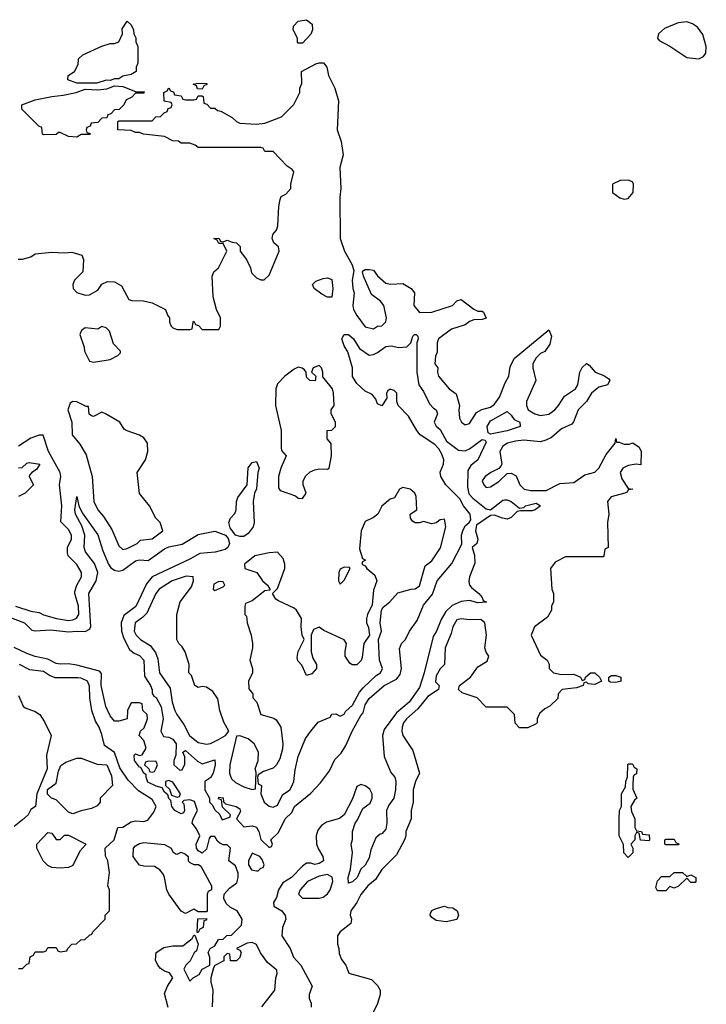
# Model space of a CAD drawing. Header units: inches. Extents: x 2601682 to 2755810, y 449311 to 584050.
# Tile 278 of 505: x 2676396 to 2679684, y 463862 to 468578. Entities that reach past the tile are written whole.
import ezdxf

# ---------------------------------------------------------------- set-up
doc = ezdxf.new("R2010")
doc.units = ezdxf.units.IN
doc.header["$MEASUREMENT"] = 0
doc.layers.add('C6476', color=7, linetype='Continuous')

msp = doc.modelspace()

# ---------------------------------------------------------------- linework, layer by layer
at = {"layer": 'C6476', "color": 2}
for points, elevation in [([(2676830, 468286), (2676810, 468288), (2676765.4, 468274.6), (2676670, 468274), (2676626, 468290), (2676628, 468310), (2676658, 468330), (2676676.4, 468363.6), (2676678, 468390), (2676698, 468410), (2676790, 468451), (2676830, 468464.7), (2676850, 468464.7), (2676870, 468472), (2676888.7, 468510), (2676886.3, 468533.7), (2676910, 468571.3), (2676930, 468554), (2676941, 468530), (2676942, 468510), (2676951.6, 468491.6), (2676952.7, 468472.7), (2676962, 468450), (2676962, 468370), (2676954, 468350), (2676954, 468330), (2676930, 468315.3), (2676890, 468308), (2676870, 468295.3), (2676850, 468295.3)], 6), ([(2677730, 468466), (2677726, 468470), (2677726, 468490), (2677706, 468530), (2677707.3, 468547.3), (2677730, 468571), (2677770, 468578), (2677796.3, 468556.3), (2677798.8, 468530), (2677790.9, 468509.1), (2677750, 468466)], 6), ([(2679590, 468568.2), (2679550, 468563), (2679483.7, 468536.3), (2679454.8, 468510), (2679451, 468490), (2679458.8, 468478.8), (2679510, 468450.5), (2679590, 468396.3), (2679649, 468391), (2679670, 468402), (2679682, 468418), (2679684, 468450), (2679667.2, 468507.2), (2679641.7, 468541.7), (2679618.5, 468558.5)], 10), ([(2676670, 468015.3), (2676630, 468018), (2676590, 468038), (2676582, 468038), (2676570, 468028), (2676510, 468026), (2676506, 468030), (2676502, 468062), (2676487.3, 468067.3), (2676406, 468150), (2676406, 468170), (2676470, 468194.8), (2676549.4, 468210.6), (2676604.1, 468215.9), (2676666, 468230), (2676710, 468246), (2676770, 468242.8), (2676812.9, 468247.1), (2676850, 468262), (2676890, 468258), (2676950, 468234), (2676992.7, 468232.7), (2676990, 468226), (2676950, 468226), (2676932.7, 468207.3), (2676905.4, 468194.6), (2676894, 468170), (2676872.7, 468147.3), (2676850, 468146), (2676832.7, 468127.3), (2676818, 468122), (2676812.7, 468107.3), (2676790, 468106), (2676770, 468086), (2676738, 468082), (2676732.7, 468067.3), (2676718, 468062), (2676714, 468050), (2676718, 468038), (2676732.7, 468032.7), (2676730, 468028), (2676690, 468028)], 6), ([(2677270, 468246), (2677247.3, 468247.3), (2677242, 468262), (2677226, 468270), (2677250, 468274), (2677292.7, 468272.7), (2677292.7, 468267.3), (2677278, 468262)], 6), ([(2679310, 467809), (2679271.6, 467808.4), (2679234, 467790), (2679234, 467750), (2679270, 467724.7), (2679290, 467718), (2679310, 467722), (2679333.2, 467750), (2679336, 467790), (2679330, 467802)], 10), ([(2677890, 467248.7), (2677870, 467249), (2677843.2, 467263.2), (2677806, 467290), (2677798, 467310), (2677814.6, 467325.4), (2677850, 467338), (2677870, 467342), (2677890, 467334), (2677896, 467290)], 2), ([(2676790, 467108.7), (2676770, 467095.3), (2676710, 467102), (2676692, 467090), (2676684.7, 467070), (2676704.7, 467010), (2676706, 466990), (2676730, 466942), (2676750, 466938), (2676810, 466947.7), (2676830, 466951.3), (2676866, 466970), (2676878, 466982), (2676878, 466990), (2676845.2, 467025.2), (2676825.6, 467085.6), (2676810, 467102)], 6), ([(2677830, 466922), (2677802, 466910), (2677794, 466890), (2677814, 466870), (2677811.6, 466848.4), (2677786, 466850), (2677770, 466866), (2677768, 466890), (2677760.4, 466900.4), (2677748.9, 466908.9), (2677730, 466914), (2677710, 466904), (2677666, 466870), (2677630, 466834), (2677623, 466810), (2677620.5, 466730), (2677647.7, 466610), (2677647.7, 466527.7), (2677650, 466514), (2677672, 466490), (2677646.8, 466430), (2677636, 466390), (2677636, 466336), (2677643.5, 466323.5), (2677717.1, 466297.1), (2677730, 466286), (2677750, 466284.7), (2677768, 466310), (2677753.2, 466350), (2677753.2, 466370), (2677766.8, 466393.2), (2677787, 466413), (2677810, 466422.8), (2677830, 466426.8), (2677870, 466424.7), (2677878, 466430), (2677889, 466490), (2677888, 466548), (2677868.7, 466570), (2677868, 466610), (2677890, 466612), (2677908, 466630), (2677908, 466650), (2677888, 466690), (2677888, 466710), (2677902, 466730), (2677899, 466790), (2677893.2, 466810), (2677847.3, 466867.3), (2677848, 466890), (2677842, 466910)], 6), ([(2676650, 466748.7), (2676638, 466742), (2676627.3, 466710), (2676646, 466650), (2676647.3, 466590), (2676684.5, 466544.5), (2676714.8, 466494.8), (2676742.4, 466390), (2676750.8, 466270), (2676770, 466231.3), (2676798, 466198), (2676837.1, 466137.1), (2676870, 466058), (2676890, 466041), (2676910, 466044.9), (2676958, 466070), (2676975.3, 466084.7), (2677030, 466091.3), (2677082, 466130), (2677068, 466170), (2677048, 466190), (2677018, 466250), (2676969, 466309), (2676959, 466410), (2676999, 466470), (2677009, 466510), (2677008.7, 466550), (2676990, 466575.3), (2676970, 466588.7), (2676906, 466610), (2676896.4, 466616.4), (2676875.3, 466650), (2676810, 466688.7), (2676790, 466698), (2676750, 466678), (2676740.4, 466680.4), (2676728.9, 466688.9), (2676726, 466726), (2676714, 466726), (2676670, 466748)], 6), ([(2678650, 466593.2), (2678640.1, 466600.1), (2678634.5, 466630), (2678650, 466657.1), (2678730, 466701), (2678750, 466684.7), (2678763.8, 466663.8), (2678791.3, 466650), (2678792, 466630), (2678730, 466609.7)], 2), ([(2677450, 466102.9), (2677428.7, 466110), (2677404.1, 466144.1), (2677398, 466170), (2677406, 466190), (2677427, 466213), (2677432.3, 466230), (2677434, 466270), (2677440.7, 466290), (2677485.2, 466350), (2677490, 466432), (2677510, 466458), (2677530, 466462), (2677542.8, 466430), (2677536.3, 466410), (2677530.6, 466330.6), (2677520.7, 466310), (2677514, 466270), (2677518.8, 466170), (2677513.4, 466150), (2677490, 466117.2), (2677470, 466103.6)], 2), ([(2678230, 466338), (2678214, 466330), (2678191.3, 466288.7), (2678170, 466282), (2678130, 466248), (2678111.3, 466210), (2678090, 466193.2), (2678050, 466175.3), (2678030.7, 466130), (2678023.5, 466043.5), (2678038, 465998), (2678052, 465990), (2678038, 465982), (2678034, 465970), (2678050, 465962), (2678058, 465950), (2678097.3, 465917.3), (2678106, 465890), (2678090, 465846), (2678084, 465776), (2678061, 465730), (2678056, 465710), (2678056, 465690), (2678067.1, 465667.1), (2678071.3, 465630), (2678044.7, 465590), (2678036.8, 465523.2), (2678030.7, 465509.3), (2678010, 465488.7), (2677988.9, 465488.9), (2677976.4, 465496.4), (2677955.3, 465530), (2677954, 465550), (2677961.2, 465590), (2677950, 465608.7), (2677852.5, 465652.5), (2677830, 465668.7), (2677802.8, 465657.2), (2677791.3, 465630), (2677791, 465550), (2677799.8, 465519.8), (2677818, 465490), (2677818, 465470), (2677794.8, 465445.2), (2677770, 465438), (2677746.3, 465486.3), (2677727.3, 465507.3), (2677724.1, 465524.1), (2677730, 465552), (2677758, 465610), (2677749, 465630), (2677744, 465670), (2677745.2, 465710), (2677721.2, 465750), (2677710, 465759.3), (2677634.6, 465794.6), (2677623.1, 465803.1), (2677606, 465830), (2677630, 465854), (2677666, 465950), (2677666, 465970), (2677657.5, 465997.5), (2677630, 466028), (2677590, 466024), (2677522, 466010), (2677472, 465970), (2677474, 465950), (2677531, 465931), (2677558, 465890), (2677582, 465870), (2677594, 465850), (2677594, 465846), (2677570, 465842), (2677510, 465795.3), (2677478, 465782), (2677474, 465770), (2677474, 465730), (2677482, 465722), (2677484.7, 465690), (2677504.7, 465630), (2677511.3, 465590), (2677511.3, 465570), (2677498.8, 465510), (2677511.3, 465470), (2677511.3, 465450), (2677492, 465410), (2677492.7, 465372.7), (2677512, 465350), (2677512, 465330), (2677531.3, 465310), (2677551, 465251), (2677613.2, 465233.2), (2677624.9, 465224.9), (2677646.8, 465190), (2677656, 465110), (2677654.4, 465085.6), (2677642, 465038), (2677626, 465010), (2677610, 464994), (2677562.8, 464977.2), (2677538, 464962), (2677534, 464950), (2677538, 464918), (2677554, 464910), (2677551.3, 464870), (2677566, 464830), (2677590, 464811.3), (2677610, 464806.8), (2677630, 464816), (2677654.8, 464865.2), (2677689, 464890), (2677700.9, 464910), (2677709.2, 464930), (2677714.6, 464985.4), (2677729, 465050), (2677764.8, 465135.2), (2677789.5, 465170.5), (2677826, 465214), (2677882, 465238), (2677890, 465252), (2677910, 465254), (2677930, 465242), (2677950, 465252), (2677955.5, 465264.5), (2677990, 465294.8), (2678022.8, 465357.2), (2678041.1, 465378.9), (2678103.3, 465436.7), (2678124, 465450), (2678134, 465470), (2678119, 465510), (2678114, 465610), (2678128.7, 465650), (2678122, 465690), (2678128.7, 465750), (2678136, 465764), (2678168.7, 465790), (2678206.3, 465833.7), (2678270, 465851.3), (2678290, 465852), (2678310, 465866), (2678338, 465962), (2678370, 465986), (2678411.9, 466048.1), (2678436, 466150), (2678430, 466186), (2678410, 466182), (2678391, 466169), (2678370, 466164), (2678330, 466175.3), (2678310, 466169), (2678290, 466169), (2678276.4, 466176.4), (2678268, 466190), (2678266, 466210), (2678298, 466230), (2678294, 466294), (2678288, 466310), (2678266, 466330)], 6), ([(2677950, 465955.3), (2677930, 465946), (2677924.7, 465930), (2677922, 465890), (2677930, 465874), (2677950, 465894), (2677978, 465950), (2677974.6, 465954.6)], 6), ([(2677192.5, 465912.5), (2677126, 465890), (2677064, 465850), (2677048.2, 465830), (2677004.1, 465735.9), (2676984.7, 465715.3), (2676948.2, 465690), (2676943.8, 465650), (2676954, 465630), (2676974.8, 465610), (2677021.1, 465581.1), (2677046.9, 465546.9), (2677057.1, 465517.1), (2677066, 465450), (2677117.1, 465377.1), (2677126.3, 465310), (2677139.5, 465270), (2677148.5, 465250), (2677182.4, 465202.4), (2677208.9, 465150), (2677250, 465117.1), (2677290, 465108), (2677310, 465110.8), (2677348.7, 465130), (2677382, 465150), (2677398, 465170), (2677373.6, 465213.6), (2677354, 465270), (2677344.7, 465324.7), (2677321.2, 465361.2), (2677290, 465381.2), (2677270, 465384), (2677250, 465379), (2677235.3, 465390), (2677218, 465438), (2677206, 465450), (2677208, 465490), (2677188.7, 465550), (2677174.6, 465574.6), (2677158, 465590), (2677148.7, 465610), (2677149.2, 465730), (2677164, 465790), (2677218, 465862), (2677228, 465890), (2677226, 465910)], 6), ([(2677350, 465888), (2677325.4, 465874.6), (2677322, 465850), (2677330, 465844.7), (2677370, 465862), (2677378, 465870), (2677370, 465886)], 6), ([(2679250, 465404), (2679226, 465406), (2679218, 465410), (2679218, 465430), (2679230, 465438), (2679250, 465438), (2679274, 465430), (2679274, 465410), (2679270, 465408.7)], 6), ([(2677450, 465148), (2677434, 465146), (2677403, 465010), (2677400.5, 464970), (2677404.9, 464955.1), (2677410, 464942.8), (2677430, 464924), (2677470, 464904.7), (2677510, 464892), (2677526, 464894), (2677528, 464972), (2677524, 464990), (2677537.2, 465030), (2677539, 465070), (2677519, 465110), (2677490, 465134)], 6), ([(2676650, 464774), (2676630, 464782), (2676570, 464842), (2676549.1, 464849.1), (2676528.9, 464868.9), (2676528.7, 464891.3), (2676570, 464922), (2676581.2, 464978.8), (2676593.6, 465006.4), (2676617.5, 465022.5), (2676670, 465041), (2676690, 465041), (2676767.3, 465012.7), (2676814, 465010), (2676836, 464956), (2676841, 464910), (2676782, 464850), (2676782, 464830), (2676766.4, 464813.6), (2676739.8, 464800.2), (2676690, 464789)], 6), ([(2677012.7, 465027.3), (2676998, 465022), (2676994, 465010), (2677014, 464990), (2677018, 464978), (2677030, 464974), (2677042, 464978), (2677050, 464994), (2677055.3, 465010), (2677050, 465026)], 2), ([(2679410, 464646), (2679368.4, 464648.4), (2679362, 464682), (2679350, 464686), (2679342, 464670), (2679342, 464650), (2679322, 464630), (2679332, 464610), (2679331.6, 464588.4), (2679310, 464566), (2679288.4, 464588.4), (2679287.3, 464627.3), (2679266, 464670), (2679266, 464750), (2679268, 464790), (2679278, 464810), (2679278, 464870), (2679296.4, 464903.6), (2679298, 464930), (2679307.3, 464952.7), (2679308, 465010), (2679310, 465014), (2679330, 465014), (2679338, 464998), (2679351, 464990), (2679350, 464966), (2679338, 464962), (2679334, 464950), (2679332, 464910), (2679332.7, 464892.7), (2679352, 464850), (2679339.6, 464840.4), (2679322, 464810), (2679325.4, 464785.4), (2679342, 464750), (2679342, 464710), (2679350, 464694), (2679374, 464690), (2679378, 464678), (2679410, 464674), (2679412, 464650)], 6), ([(2677110, 464934), (2677094, 464930), (2677094, 464910), (2677112.7, 464892.7), (2677123.6, 464863.6), (2677150, 464854), (2677162, 464858), (2677166, 464870), (2677130, 464926)], 2), ([(2676570, 464652), (2676590, 464652), (2676610, 464672), (2676630, 464672), (2676711.6, 464631.6), (2676712.7, 464627.3), (2676683.6, 464596.4), (2676650, 464528), (2676630, 464518), (2676590, 464515.3), (2676550, 464518), (2676530, 464528), (2676508, 464550), (2676478, 464610), (2676478, 464630), (2676530, 464684.7), (2676550, 464682)], 6), ([(2677150, 464582), (2677170, 464590.8), (2677190, 464582), (2677202, 464570), (2677202, 464550), (2677210, 464542), (2677230, 464532), (2677252, 464532), (2677263.6, 464523.6), (2677314, 464430), (2677314, 464410), (2677298, 464402), (2677294, 464390), (2677294, 464310), (2677290, 464306), (2677250, 464306), (2677230, 464318), (2677190, 464298), (2677170, 464308.7), (2677109.5, 464390), (2677100.9, 464410), (2677089.6, 464469.6), (2677084.1, 464484.1), (2677066.6, 464506.6), (2677042, 464522), (2676990, 464523.7), (2676970, 464529.4), (2676950, 464554), (2676939.3, 464570), (2676940.9, 464610), (2676950, 464620.7), (2676970, 464633), (2676990, 464637.1), (2677090, 464628), (2677121, 464610), (2677130, 464592), (2677143.6, 464583.6)], 2), ([(2679490, 464626), (2679486, 464630), (2679486, 464650), (2679490, 464654), (2679530, 464654), (2679538, 464638), (2679554, 464630), (2679550, 464626)], 6), ([(2677510, 464586), (2677492, 464550), (2677492, 464530), (2677506.4, 464506.4), (2677530, 464502), (2677538, 464502), (2677550, 464514), (2677562, 464518), (2677566, 464530), (2677556.4, 464556.4), (2677546, 464570)], 2), ([(2677870, 464483.7), (2677830, 464476.9), (2677774.8, 464450), (2677738.8, 464410), (2677731.3, 464390), (2677750, 464371.3), (2677830, 464371), (2677850, 464376), (2677870, 464391), (2677882.7, 464410), (2677895.6, 464450), (2677891.6, 464471.6)], 6), ([(2679590, 464474), (2679610, 464482), (2679634, 464470), (2679634, 464450), (2679630, 464446), (2679610, 464446), (2679590, 464466), (2679551.6, 464428.4), (2679530, 464418), (2679510, 464426), (2679490, 464406), (2679450, 464406), (2679442, 464422), (2679450, 464454), (2679470, 464474), (2679510, 464474), (2679530, 464494), (2679570, 464494)], 6), ([(2678438, 464258), (2678390, 464264), (2678370, 464278), (2678362, 464290), (2678363.1, 464296.9), (2678368.9, 464311.1), (2678390, 464322), (2678430, 464332), (2678446, 464326), (2678470, 464324.7), (2678491.3, 464310), (2678498, 464290), (2678490, 464268.7)], 6), ([(2677246, 464206), (2677248.4, 464271.6), (2677290, 464274), (2677290, 464266), (2677278, 464262), (2677274, 464230), (2677258, 464222), (2677250, 464206)], 2)]:
    msp.add_lwpolyline(points, close=True, dxfattribs=dict(at, elevation=elevation))
for points, elevation in [([(2676389.3, 467430.7), (2676410, 467431), (2676450, 467442), (2676470, 467456), (2676550, 467464.7), (2676610, 467461), (2676645.4, 467465.4), (2676694, 467450), (2676702, 467430), (2676698, 467370), (2676658, 467330), (2676651, 467310), (2676651.3, 467290), (2676670, 467271.3), (2676710, 467258.8), (2676730, 467261), (2676770, 467282), (2676790, 467312), (2676816.4, 467323.6), (2676850, 467322), (2676883.6, 467303.6), (2676918, 467238), (2676932.7, 467232.7), (2676988.4, 467231.6), (2677030, 467222), (2677094, 467190), (2677103.6, 467163.6), (2677114, 467150), (2677114, 467130), (2677122, 467110), (2677130, 467102), (2677150, 467094), (2677210, 467094), (2677222, 467098), (2677226, 467130), (2677230, 467134), (2677238, 467118), (2677252.7, 467112.7), (2677270, 467094), (2677350, 467094), (2677358, 467110), (2677358, 467150), (2677338, 467190), (2677322, 467250), (2677318, 467350), (2677326, 467370), (2677348, 467390), (2677388, 467470), (2677370, 467506), (2677350, 467506), (2677342, 467522), (2677326, 467530), (2677350, 467532), (2677358, 467518), (2677370, 467514), (2677390, 467522), (2677412.7, 467512.7), (2677434, 467510), (2677451.6, 467491.6), (2677452, 467470), (2677482, 467430), (2677502, 467390), (2677506.4, 467366.4), (2677530, 467342), (2677550, 467332), (2677567.3, 467332.7), (2677590, 467354), (2677639, 467470), (2677635.3, 467490), (2677612.7, 467510), (2677605.2, 467530), (2677609, 467550), (2677625.2, 467570), (2677632.3, 467590), (2677636.4, 467683.6), (2677643.1, 467716.9), (2677648.9, 467731.1), (2677670, 467742), (2677694, 467770), (2677694, 467790), (2677708, 467850), (2677700.4, 467860.4), (2677676.4, 467876.4), (2677610, 467946), (2677570, 467946), (2677562, 467962), (2677550, 467966), (2677250, 467966), (2677236.4, 467976.4), (2677210, 467986), (2677170, 467986), (2677156.4, 467996.4), (2677130, 467998), (2677090, 468018), (2676989.1, 468029.1), (2676970, 468038), (2676950, 468038), (2676930, 468048), (2676866, 468050), (2676866, 468090), (2676870, 468094), (2677030, 468094), (2677047.3, 468112.7), (2677070, 468114), (2677087.3, 468132.7), (2677102, 468138), (2677107.3, 468152.7), (2677122, 468158), (2677126, 468170), (2677122, 468182), (2677087.3, 468187.3), (2677086, 468230), (2677102, 468238), (2677110, 468252), (2677118, 468238), (2677132.7, 468232.7), (2677138, 468218), (2677170, 468214), (2677178, 468198), (2677190, 468194), (2677230, 468194), (2677242, 468198), (2677250, 468214), (2677270, 468214), (2677274, 468210), (2677278, 468178), (2677292.7, 468172.7), (2677310, 468154), (2677330, 468154), (2677343.6, 468143.6), (2677359.6, 468139.6), (2677414, 468110), (2677434, 468090), (2677450, 468082), (2677530, 468078), (2677570, 468082), (2677650, 468112), (2677708.4, 468171.6), (2677738, 468230), (2677738, 468250), (2677747.3, 468272.7), (2677746, 468330), (2677813.6, 468366.4), (2677830, 468371.3), (2677850.6, 468370.6), (2677866.8, 468350), (2677874, 468310), (2677904.9, 468250), (2677923, 468190), (2677916.3, 468050), (2677935.2, 467995.2), (2677945.5, 467930), (2677928.4, 467870), (2677934, 467770), (2677928.5, 467728.5), (2677930.7, 467530.7), (2677951.3, 467470), (2677986.4, 467406.4), (2677996.9, 467376.9), (2677988, 467330), (2677991, 467290), (2677998, 467270), (2677991, 467210), (2677994.8, 467190), (2678010, 467161), (2678050, 467107.3), (2678090, 467098), (2678110, 467111), (2678130, 467111.3), (2678149.1, 467130.9), (2678152.3, 467150), (2678139.3, 467210), (2678124, 467230), (2678081.5, 467261.5), (2678042, 467350), (2678038, 467370), (2678043.1, 467376.9), (2678050, 467382), (2678070, 467382), (2678090, 467378), (2678110, 467351.3), (2678150, 467316), (2678170.9, 467310.9), (2678230, 467314.8), (2678270.6, 467290.6), (2678286, 467270), (2678284, 467210), (2678310, 467176), (2678370, 467177.3), (2678468, 467210), (2678490, 467232), (2678510, 467238), (2678570, 467191.3), (2678590, 467182), (2678610, 467182), (2678616.9, 467176.9), (2678630, 467148), (2678610, 467142), (2678570, 467141.2), (2678550, 467133.2), (2678530, 467117.2), (2678464.4, 467095.6), (2678401, 467050), (2678394.8, 467030), (2678394.4, 466985.6), (2678386.4, 466966.4), (2678384.7, 466930), (2678398, 466910), (2678396, 466890), (2678401, 466870), (2678452, 466810), (2678486, 466786), (2678502.8, 466730), (2678498.8, 466710), (2678502.8, 466670), (2678510.9, 466650.9), (2678530, 466638), (2678550, 466644.7), (2678583.3, 466696.7), (2678609.5, 466710.5), (2678650, 466723.1), (2678670, 466736.3), (2678694.3, 466770), (2678720.7, 466839.3), (2678738.4, 466870), (2678744.4, 466915.6), (2678764.6, 466955.4), (2678930, 467092), (2678942, 467062), (2678935.2, 467024.8), (2678910.7, 466989.3), (2678890, 466979), (2678870, 466959), (2678854, 466930), (2678853.4, 466910), (2678868, 466850), (2678823.1, 466750), (2678822.4, 466730), (2678830.7, 466710), (2678862.8, 466690), (2678890, 466683.1), (2678930, 466688.7), (2678958, 466710), (2678976.2, 466730), (2679004.7, 466775.3), (2679058, 466810), (2679069.4, 466830), (2679079, 466890), (2679090, 466912), (2679110, 466931), (2679123.6, 466923.6), (2679151.3, 466890), (2679194, 466874), (2679218, 466858), (2679222, 466850), (2679211, 466829), (2679170, 466818), (2679134, 466790), (2679110.4, 466749.6), (2679070, 466709), (2679048.4, 466651.6), (2679039.3, 466640.7), (2678990, 466618.4), (2678942.3, 466577.7), (2678916.2, 466563.8), (2678890, 466556.3), (2678810, 466563.6), (2678770, 466559.6), (2678731.3, 466550), (2678710, 466536), (2678694.8, 466510), (2678704.7, 466450), (2678699.8, 466440.2), (2678691, 466429), (2678652, 466410), (2678624.7, 466390), (2678611.3, 466370), (2678618, 466350), (2678630, 466338), (2678650, 466341), (2678690, 466366.8), (2678730, 466404.7), (2678750, 466406), (2678773.7, 466393.7), (2678791, 466350), (2678812, 466330), (2678843.4, 466323.4), (2678916.6, 466323.4), (2678983.3, 466356.7), (2679050, 466361.3), (2679101.8, 466398.2), (2679150, 466410.7), (2679169.3, 466430), (2679205.1, 466494.9), (2679248, 466550), (2679250, 466572), (2679254, 466554), (2679266, 466554), (2679290, 466544.7), (2679314.6, 466545.4), (2679332, 466552), (2679362, 466530), (2679371.3, 466510), (2679370, 466446), (2679348.9, 466448.9), (2679310, 466442.7), (2679284.7, 466430), (2679271, 466410), (2679279.8, 466379.8), (2679310, 466332), (2679332, 466330), (2679310, 466326), (2679304.7, 466315.3), (2679294, 466310), (2679227.7, 466292.3), (2679211, 466270), (2679217.3, 466210), (2679210.8, 466170), (2679214, 466050), (2679198, 466042), (2679194, 466010), (2679190, 466006), (2679010, 466006), (2678959.6, 465980.4), (2678938, 465950), (2678944.7, 465850), (2678952, 465830), (2678952, 465790), (2678942, 465770), (2678942, 465750), (2678923.6, 465716.4), (2678862, 465670), (2678844.7, 465630), (2678890, 465534), (2678922, 465510), (2678931.6, 465491.6), (2678932, 465470), (2678952, 465450), (2678990, 465442), (2679050, 465444), (2679082, 465430), (2679090, 465414), (2679102, 465418), (2679106, 465430), (2679129.3, 465450.7), (2679150, 465450.7), (2679172, 465430), (2679182, 465410), (2679150, 465394), (2679118, 465398), (2679110, 465406), (2679098, 465402), (2679094, 465390), (2679062, 465378), (2678994, 465370), (2678974, 465350), (2678972.7, 465327.3), (2678934, 465290), (2678910, 465278), (2678885.4, 465254.6), (2678874, 465230), (2678874, 465210), (2678870, 465206), (2678830, 465186), (2678790, 465186), (2678768.4, 465208.4), (2678766, 465250), (2678730, 465286), (2678630, 465286), (2678586, 465330), (2678514.6, 465354.6), (2678498, 465370), (2678502, 465390), (2678555.3, 465430), (2678590, 465478), (2678634.6, 465505.4), (2678642, 465530), (2678629.2, 465549.2), (2678624, 465570), (2678632, 465630), (2678624, 465690), (2678604.7, 465704.7), (2678550, 465704), (2678510, 465709), (2678490, 465704), (2678470.8, 465670), (2678462.4, 465637.6), (2678433.4, 465570), (2678430.7, 465490), (2678410, 465469.2), (2678390, 465435.3), (2678386.9, 465406.9), (2678404.7, 465390), (2678402, 465370), (2678350, 465337), (2678302.3, 465277.7), (2678248.2, 465230), (2678234, 465210), (2678227.7, 465190), (2678226, 465170), (2678231.3, 465150), (2678278, 465078), (2678311, 464970), (2678290.9, 464929.1), (2678281, 464890), (2678281, 464830), (2678271, 464790), (2678271, 464750), (2678244.7, 464690), (2678244.7, 464670), (2678238, 464650), (2678201, 464579), (2678130, 464508), (2678099.1, 464460.9), (2678062.8, 464430), (2678030, 464388.7), (2678010.7, 464349.3), (2677981, 464310), (2677978, 464290), (2677984.7, 464270), (2677981, 464250), (2677931.3, 464210), (2677918, 464190), (2677918, 464150), (2677924.7, 464130), (2677925.4, 464105.4), (2677936.9, 464076.9), (2677958, 464050), (2677971.6, 464011.6), (2678081, 463981), (2678110, 463952), (2678122, 463930), (2678122, 463910), (2678110, 463866), (2678082, 463810)], 6), ([(2676339.5, 465719.5), (2676418.8, 465690), (2676453.7, 465653.7), (2676470, 465650.6), (2676543.3, 465656.7), (2676630, 465646.7), (2676670.3, 465650.3), (2676710, 465647.3), (2676730, 465658.8), (2676737, 465670), (2676727.8, 465830), (2676761.6, 465890), (2676769.7, 465930), (2676753.9, 465973.9), (2676711.8, 466030), (2676704.7, 466050), (2676708, 466110), (2676693.8, 466153.8), (2676662.9, 466210), (2676659.5, 466230), (2676670, 466294), (2676678.8, 466250), (2676695.6, 466215.6), (2676770, 466110.7), (2676794, 466034), (2676821.6, 465970), (2676833.1, 465953.1), (2676850, 465941.6), (2676870, 465937.6), (2676890, 465942.4), (2676950, 465986), (2676970, 465990.4), (2677011.5, 465988.5), (2677090, 466044.4), (2677110, 466053.1), (2677173.3, 466066.7), (2677250, 466112.4), (2677330, 466127.7), (2677381, 466110), (2677394, 466094), (2677400.5, 466070), (2677393, 466050), (2677379.2, 466040.8), (2677331.7, 466028.3), (2677258.3, 466021.7), (2677210, 465993.6), (2677030, 465909.6), (2677003.8, 465876.2), (2676952, 465768), (2676894.7, 465725.3), (2676882.4, 465690), (2676883.1, 465650), (2676893.9, 465613.9), (2676922, 465562), (2676944, 465544), (2676970, 465533), (2676990.4, 465510), (2676994.4, 465434.4), (2677022.8, 465390), (2677030.8, 465369.2), (2677030.8, 465350.8), (2677038, 465338), (2677050, 465331.3), (2677073.2, 465286.8), (2677082.8, 465230), (2677072, 465170), (2677085.4, 465145.4), (2677110, 465142), (2677130, 465132), (2677146, 465110), (2677143.6, 465056.4), (2677134, 465030), (2677134, 465010), (2677163.6, 464983.6), (2677174.6, 464985.4), (2677187.3, 465012.7), (2677187.3, 465047.3), (2677178, 465070), (2677190, 465078), (2677246.8, 465026.8), (2677270, 465014.8), (2677330, 465034), (2677332.7, 465010), (2677322, 464970), (2677311.1, 464948.9), (2677282, 464930), (2677282, 464890), (2677304.7, 464850), (2677304.7, 464830), (2677318, 464818), (2677330, 464794), (2677352.7, 464772.7), (2677365.4, 464745.4), (2677402, 464758), (2677406, 464770), (2677367.3, 464807.3), (2677362, 464842), (2677347.3, 464847.3), (2677350, 464854), (2677370, 464851.3), (2677371.6, 464831.6), (2677382, 464822), (2677432, 464810), (2677450, 464798), (2677454, 464786), (2677434, 464750), (2677470, 464712), (2677510, 464717.3), (2677530, 464710.7), (2677540.7, 464690), (2677551.1, 464651.1), (2677590, 464614), (2677602, 464618), (2677606, 464630), (2677598, 464650), (2677634.8, 464685.2), (2677666.6, 464750), (2677699.6, 464780.4), (2677712.7, 464810), (2677790, 464874), (2677836.1, 464923.9), (2677878.9, 464981.1), (2677905.6, 465034.4), (2677934.7, 465065.3), (2677957.7, 465102.3), (2677987.8, 465170), (2678030, 465246), (2678041.5, 465258.5), (2678050, 465296), (2678070, 465327.3), (2678142, 465390), (2678200.1, 465419.9), (2678218, 465442), (2678224.2, 465470), (2678214.8, 465565.2), (2678223.7, 465590), (2678244, 465610), (2678262.7, 465650), (2678299.7, 465700.3), (2678330, 465774), (2678372.7, 465827.3), (2678394.5, 465890), (2678465.6, 465974.4), (2678513.2, 466066.8), (2678512, 466110), (2678518.4, 466130), (2678530, 466154), (2678549.2, 466170), (2678556.5, 466183.5), (2678552.7, 466210), (2678522, 466250), (2678503.3, 466283.3), (2678436, 466350), (2678412.3, 466390), (2678409.7, 466410.3), (2678426, 466450), (2678426.6, 466470), (2678418, 466498), (2678403.2, 466523.2), (2678384.1, 466544.1), (2678314, 466590), (2678297.2, 466610), (2678258.6, 466678.6), (2678208, 466730), (2678202, 466750), (2678202, 466790), (2678190, 466802), (2678170, 466808), (2678159.6, 466800.4), (2678152, 466790), (2678154.8, 466765.2), (2678130, 466729.2), (2678110, 466738), (2678101.2, 466761.2), (2678083.2, 466783.2), (2678050, 466799), (2678010, 466835.3), (2677989.5, 466869.5), (2677989.4, 466910), (2677967.2, 466987.2), (2677950, 467015.3), (2677939.3, 467050), (2677949.3, 467070.7), (2677970, 467070.6), (2677994, 467050), (2678023.4, 467003.4), (2678070, 466970.8), (2678090, 466974), (2678110, 466984), (2678150, 467012.7), (2678175.9, 467015.9), (2678210, 467007.3), (2678249.3, 467010.7), (2678269, 467030), (2678278, 467062), (2678286, 467070), (2678294, 467070), (2678302, 467062), (2678304.7, 467050), (2678298, 467030), (2678297.3, 466890), (2678306.8, 466830), (2678330, 466798), (2678358.5, 466738.5), (2678377.3, 466717.3), (2678390.8, 466710), (2678396, 466690), (2678381, 466650), (2678390, 466632), (2678410, 466616), (2678439.8, 466559.8), (2678496.8, 466516.8), (2678530, 466513.4), (2678550, 466522), (2678610, 466566.8), (2678624.7, 466564.7), (2678630, 466554), (2678590.5, 466470), (2678556.4, 466443.6), (2678541.3, 466418.7), (2678539.9, 466339.9), (2678547.5, 466307.5), (2678566.2, 466286.2), (2678630, 466236), (2678650, 466231), (2678710, 466277.3), (2678718, 466278), (2678730, 466278.8), (2678750, 466270.6), (2678790, 466238), (2678810, 466242), (2678818, 466250), (2678870, 466262), (2678890.6, 466250), (2678864.7, 466230), (2678850, 466226), (2678793.7, 466226.3), (2678778, 466222), (2678750, 466194), (2678730, 466186.6), (2678708, 466190), (2678670, 466205.2), (2678650, 466204), (2678583.5, 466156.5), (2678579.1, 466130), (2678590.5, 466089.5), (2678584.7, 466070), (2678562, 466050), (2678573.2, 466013.2), (2678574.9, 465974.9), (2678550.5, 465910), (2678547.5, 465887.5), (2678550.7, 465870), (2678558.8, 465858.8), (2678594, 465830), (2678610.8, 465810), (2678616, 465796), (2678631, 465789), (2678590, 465786), (2678550, 465797), (2678510, 465792.3), (2678466.9, 465773.1), (2678436.5, 465743.5), (2678414.7, 465705.3), (2678392.7, 465650), (2678376.1, 465623.9), (2678333.7, 465450), (2678310, 465379), (2678260.4, 465310), (2678200.9, 465259.1), (2678141.1, 465178.9), (2678132.7, 465150), (2678142, 465050), (2678173.4, 464973.4), (2678192.7, 464950), (2678197.1, 464930), (2678195.8, 464890), (2678187.3, 464850), (2678163.8, 464816.2), (2678153, 464790), (2678154.9, 464730), (2678150, 464702), (2678130, 464679), (2678122, 464678), (2678101, 464659), (2678078, 464602), (2678070, 464564), (2678050, 464529.4), (2678030.3, 464509.6), (2678012.2, 464470), (2677990, 464449.3), (2677970, 464442), (2677969.5, 464469.5), (2677980.9, 464510), (2677989.2, 464589.2), (2677984, 464630), (2677989, 464651), (2677989.3, 464690.7), (2678002, 464730), (2678014, 464746), (2678039.3, 464800.7), (2678074.8, 464825.2), (2678084, 464850), (2678084, 464870), (2678072.5, 464892.5), (2678050, 464908.7), (2678030, 464915.3), (2678010, 464906), (2677990, 464846), (2677950.6, 464769.4), (2677927.9, 464752.1), (2677864.9, 464735.1), (2677840.9, 464719.1), (2677823.4, 464696.6), (2677816.3, 464670), (2677818, 464630), (2677826.2, 464606.2), (2677847.3, 464570), (2677850.6, 464550), (2677830, 464537), (2677810, 464532.7), (2677790, 464539), (2677770, 464538), (2677750, 464524), (2677698, 464470), (2677656, 464444), (2677634.8, 464410), (2677626.4, 464373.6), (2677612, 464350), (2677612.7, 464332.7), (2677651.3, 464310), (2677667.1, 464287.1), (2677670.4, 464270), (2677654.8, 464230), (2677651.3, 464190), (2677691, 464130), (2677707.5, 464087.5), (2677742, 464050), (2677796, 463950), (2677782, 463910), (2677782, 463890), (2677791.6, 463868.4), (2677791.6, 463848.4)], 2), ([(2676376, 465770), (2676450, 465744.9), (2676490, 465739.1), (2676510, 465728.2), (2676572, 465710), (2676630, 465700.3), (2676650, 465703.7), (2676667.9, 465712.1), (2676678.7, 465730), (2676678, 465770), (2676659.5, 465830), (2676660.1, 465839.9), (2676669.5, 465870.5), (2676692.3, 465910), (2676692.3, 465930), (2676670, 465968.7), (2676628.7, 466010), (2676624.7, 466024.7), (2676625.2, 466050), (2676643.7, 466090), (2676643.7, 466110), (2676630, 466136), (2676592.9, 466172.9), (2676598, 466250), (2676586, 466350), (2676592.3, 466390), (2676589.2, 466410), (2676533.2, 466510), (2676508, 466588), (2676490, 466588.7), (2676450, 466574), (2676390, 466535.3)], 6), ([(2676390, 466432), (2676407.3, 466432.7), (2676430, 466454), (2676442, 466458), (2676492, 466450), (2676476.9, 466423.1), (2676454, 466410), (2676443.6, 466396.4), (2676442, 466390), (2676462, 466350), (2676422, 466310), (2676390, 466294)], 6), ([(2677106.8, 463846.8), (2677090, 463914), (2677104, 463950), (2677128.7, 463990), (2677114, 464014), (2677090, 464021.2), (2677070, 464033.2), (2677058, 464050), (2677046, 464074), (2677050, 464111.3), (2677086, 464134), (2677130, 464142.8), (2677177.2, 464142.8), (2677222, 464178), (2677230, 464194), (2677234, 464194), (2677251.3, 464150), (2677242, 464118), (2677231.6, 464108.4), (2677212, 464070), (2677192, 464050), (2677182, 464030), (2677210, 463974), (2677226, 463990), (2677255.3, 464004.7), (2677269.1, 464030.9), (2677306, 464050), (2677307.3, 464087.3), (2677298, 464110), (2677308, 464130), (2677330, 464142), (2677347.3, 464172.7), (2677370, 464174), (2677388.4, 464191.6), (2677410, 464194), (2677458, 464242), (2677462, 464270), (2677438, 464310), (2677405.6, 464325.6), (2677385.2, 464345.2), (2677374, 464370), (2677375.3, 464390), (2677401.5, 464418.5), (2677435.5, 464444.5), (2677442, 464470), (2677442, 464490), (2677430, 464526), (2677398, 464550), (2677406, 464610), (2677390, 464626), (2677370, 464626), (2677354.6, 464634.6), (2677343.1, 464643.1), (2677330, 464666), (2677310, 464666), (2677303.6, 464656.4), (2677290, 464606), (2677270, 464586), (2677250, 464598), (2677242, 464610), (2677241.2, 464630), (2677258, 464670), (2677242.7, 464702.7), (2677221.2, 464730), (2677226, 464750), (2677248, 464790), (2677233.2, 464833.2), (2677210, 464842), (2677182, 464838), (2677174, 464830), (2677182, 464822), (2677184.7, 464790), (2677179.8, 464780.2), (2677170, 464775.3), (2677139, 464790), (2677124.5, 464810), (2677119.3, 464839.3), (2677110, 464848.7), (2677105.2, 464865.2), (2677090, 464878), (2677079, 464899), (2677050, 464906.6), (2677010, 464927), (2677001.2, 464950), (2677002, 464962), (2676990, 464968.7), (2676976.4, 464996.4), (2676970, 464998), (2676946, 465030), (2676944, 465056), (2676950, 465062), (2676970, 465054), (2676982, 465058), (2677002, 465090), (2676990, 465126), (2676968, 465150), (2676975.3, 465170), (2676992.7, 465187.3), (2677008, 465230), (2677006, 465250), (2676986, 465270), (2676982, 465302), (2676970, 465306), (2676930, 465306), (2676912, 465270), (2676911.1, 465228.9), (2676870, 465218), (2676850, 465218), (2676830, 465244), (2676808.5, 465288.4), (2676785.7, 465390), (2676787.3, 465447.3), (2676777.4, 465457.4), (2676670, 465486.6), (2676630, 465493.3), (2676590, 465491.5), (2676570, 465495.1), (2676530, 465515.6), (2676470, 465528), (2676430, 465543), (2676370, 465571.8)], 2), ([(2676390, 464034), (2676410, 464034), (2676430, 464054), (2676442, 464058), (2676446, 464090), (2676462, 464098), (2676470, 464114), (2676510, 464114), (2676522, 464118), (2676530, 464134), (2676570, 464134), (2676578, 464118), (2676590, 464114), (2676622, 464118), (2676626, 464130), (2676646, 464150), (2676667.3, 464152.7), (2676688.4, 464171.6), (2676707.3, 464172.7), (2676730, 464194), (2676742, 464198), (2676746, 464210), (2676806, 464270), (2676806, 464290), (2676826, 464310), (2676826, 464410), (2676818, 464430), (2676826, 464494), (2676818, 464550), (2676807.3, 464572.7), (2676806, 464610), (2676848, 464650), (2676866, 464710), (2676890, 464711.3), (2676930, 464736), (2676950, 464741), (2676990, 464738), (2677010, 464744.7), (2677038, 464782), (2677049.2, 464810), (2677030, 464842.7), (2676965.1, 464885.1), (2676916.2, 464936.2), (2676875.1, 464995.1), (2676850, 465068), (2676802, 465102), (2676790, 465155.3), (2676777, 465190), (2676758.9, 465218.9), (2676740.9, 465270), (2676732, 465330), (2676730, 465386), (2676721.2, 465410), (2676690, 465423.7), (2676674.4, 465425.6), (2676566.6, 465426.6), (2676538, 465438), (2676510, 465456.2), (2676444.8, 465464.8), (2676395.3, 465490)], 6), ([(2676390, 465342), (2676412, 465290), (2676422, 465282), (2676470, 465264.7), (2676492, 465250), (2676514.8, 465214.8), (2676546, 465150), (2676524.5, 465055.5), (2676526.8, 464990), (2676478, 464870), (2676471.3, 464810), (2676450, 464795.3), (2676436, 464770), (2676410, 464745.2), (2676370, 464714)], 6), ([(2677555.3, 463850), (2677617.2, 463930), (2677622, 463990), (2677629.4, 464010), (2677626.6, 464026.6), (2677583, 464063), (2677549.6, 464109.6), (2677530, 464148.7), (2677510, 464158), (2677485.4, 464154.6), (2677434, 464130), (2677450, 464122), (2677456, 464110), (2677450, 464086), (2677434, 464070), (2677406, 464070), (2677402, 464102), (2677390, 464106), (2677374, 464090), (2677374, 464070), (2677331.1, 464048.9), (2677323.6, 464036.4), (2677310.7, 463990), (2677310.8, 463970), (2677321, 463930), (2677318, 463850)], 2)]:
    msp.add_lwpolyline(points, dxfattribs=dict(at, elevation=elevation))

doc.saveas('drawing.dxf')
